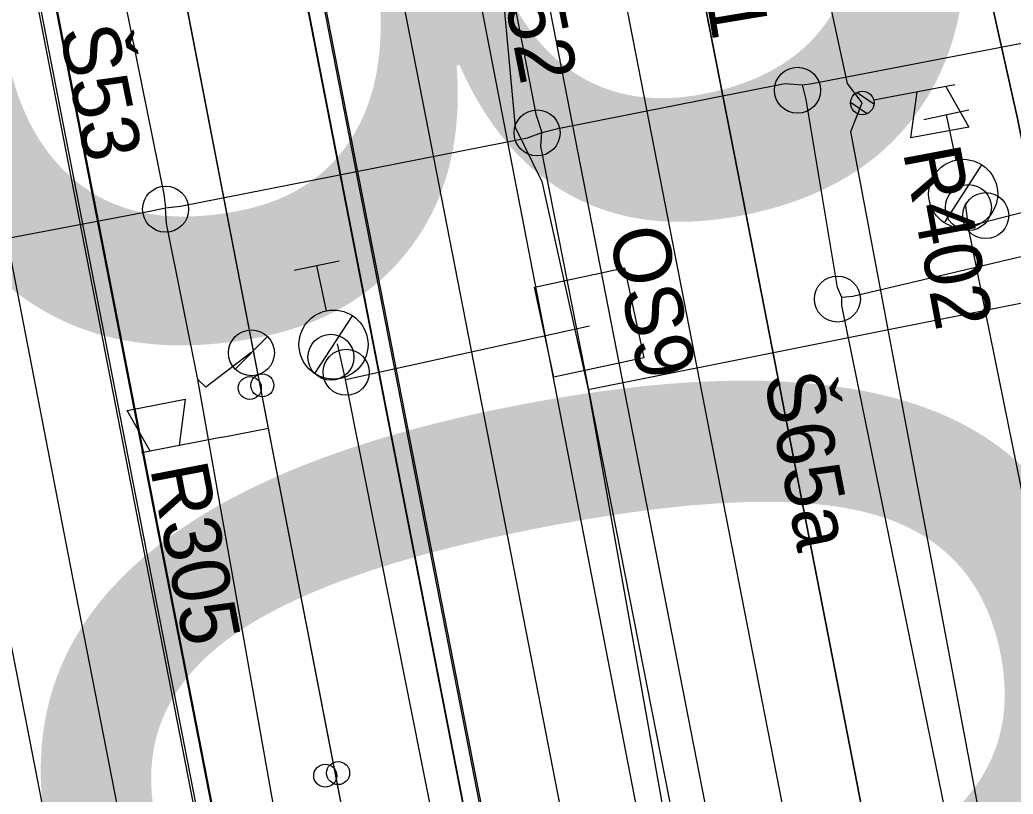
# Model space of a CAD drawing. Extents: x -545736 to -544888, y -1122892 to -1119128.
# Drawn here: x -545208.65 to -545187.07, y -1121746.9 to -1121730.07 of the extents above; entities that cross this region are included whole.
import ezdxf

# ---------------------------------------------------------------- set-up
doc = ezdxf.new("R2010")
doc.units = 0
for name, color, linetype in [('osvětlené plochy-hodnota-obrys', 7, 'Continuous'), ('Podbarveni_Nastupiste', 7, 'Continuous'), ('Podbarveni_Zastreseni_Pozemni', 7, 'Continuous'), ('Vrstva 1 - Koleje', 7, 'Continuous'), ('Vrstva 14_zastreseni a nastupiste', 7, 'Continuous'), ('Vrstva 16_plochy', 7, 'Continuous'), ('Vrstva 26', 7, 'Continuous'), ('Vrstva 29 - sdelzar', 7, 'Continuous'), ('Vrstva 31', 7, 'Continuous'), ('Vrstva 33 - prvky sdelzar', 7, 'Continuous'), ('Vrstva 4 - Teren - stezky - prechody - plochy', 7, 'Continuous'), ('Vrstva 41', 7, 'Continuous'), ('Vrstva 42', 7, 'Continuous'), ('Vrstva 43', 7, 'Continuous'), ('Vrstva 44', 7, 'Continuous')]:
    doc.layers.add(name, color=color, linetype=linetype)

msp = doc.modelspace()

# ---------------------------------------------------------------- linework, layer by layer
at = {"layer": 'Podbarveni_Nastupiste'}
for p, q in [((-545186.979, -1121732.216), (-545189.161, -1121722.457)), ((-545191.158, -1121743.114), (-545189.242, -1121752.936))]:
    msp.add_line(p, q, dxfattribs=at)
for points in [[(-545217.368, -1121682.822), (-545215.446, -1121692.657), (-545213.545, -1121702.425), (-545211.641, -1121712.196), (-545209.721, -1121722.039), (-545207.816, -1121731.8), (-545205.906, -1121741.605), (-545203.994, -1121751.399), (-545202.093, -1121761.155), (-545200.179, -1121770.948), (-545198.277, -1121780.734), (-545196.359, -1121790.595), (-545195.979, -1121792.554), (-545194.455, -1121800.349), (-545192.535, -1121810.197), (-545190.626, -1121819.979), (-545188.728, -1121829.75), (-545186.804, -1121839.582), (-545184.9, -1121849.369), (-545182.993, -1121859.16)], [(-545176.664, -1121859.989), (-545178.574, -1121850.184), (-545180.481, -1121840.388), (-545182.39, -1121830.601), (-545184.299, -1121820.832), (-545186.202, -1121811.019), (-545188.114, -1121801.21), (-545190.028, -1121791.416), (-545191.936, -1121781.597), (-545194.23, -1121769.859), (-545195.758, -1121762.016), (-545197.67, -1121752.211), (-545199.585, -1121742.389), (-545201.492, -1121732.62), (-545203.329, -1121723.177), (-545205.298, -1121713.047), (-545207.216, -1121703.229), (-545209.127, -1121693.444), (-545211.033, -1121683.652)], [(-545196.89, -1121713.766), (-545194.982, -1121723.565), (-545193.062, -1121733.349), (-545191.158, -1121743.114)]]:
    msp.add_lwpolyline(points, dxfattribs=at)
at = {"layer": 'Podbarveni_Zastreseni_Pozemni'}
msp.add_line((-545211.47, -1121711.286), (-545201.855, -1121760.601), dxfattribs=at)
msp.add_lwpolyline([(-545158.353, -1121955.704), (-545167.91, -1121906.688), (-545177.482, -1121857.6), (-545187.03, -1121808.63), (-545196.619, -1121759.457), (-545206.211, -1121710.262)], dxfattribs=at)
at = {"layer": 'Vrstva 1 - Koleje'}
for points in [[(-545219.01, -1121683.169), (-545217.101, -1121692.961), (-545215.17, -1121702.86), (-545213.27, -1121712.617), (-545211.361, -1121722.411), (-545209.465, -1121732.134), (-545207.557, -1121741.929), (-545205.641, -1121751.761), (-545203.736, -1121761.535), (-545201.841, -1121771.262), (-545199.933, -1121781.054), (-545197.636, -1121792.838), (-545196.098, -1121800.727), (-545194.176, -1121810.583), (-545192.282, -1121820.3), (-545190.374, -1121830.083), (-545188.448, -1121839.971), (-545186.548, -1121849.715), (-545184.635, -1121859.52)], [(-545209.393, -1121683.199), (-545207.488, -1121692.987), (-545205.563, -1121702.847), (-545203.658, -1121712.62), (-545201.742, -1121722.443), (-545199.842, -1121732.176), (-545197.931, -1121741.977), (-545196.019, -1121751.798), (-545194.112, -1121761.581), (-545192.212, -1121771.322), (-545190.282, -1121781.238), (-545188.375, -1121791.011), (-545186.47, -1121800.793), (-545184.553, -1121810.635), (-545182.663, -1121820.345), (-545180.739, -1121830.214), (-545178.835, -1121839.985), (-545176.93, -1121849.755), (-545175.02, -1121859.552)], [(-545204.598, -1121683.045), (-545202.446, -1121694.084), (-545200.893, -1121702.036), (-545198.518, -1121714.179), (-545196.602, -1121723.995), (-545194.695, -1121733.769), (-545192.79, -1121743.532), (-545190.869, -1121753.385), (-545188.974, -1121763.101), (-545187.053, -1121772.965), (-545185.151, -1121782.729), (-545183.231, -1121792.594), (-545181.323, -1121802.379), (-545179.426, -1121812.108), (-545177.532, -1121821.821), (-545175.608, -1121831.705), (-545173.691, -1121841.53), (-545171.796, -1121851.251), (-545169.872, -1121861.126)]]:
    msp.add_lwpolyline(points, dxfattribs=at)
at = {"layer": 'Vrstva 14_zastreseni a nastupiste'}
for points in [[(-545217.368, -1121682.822), (-545215.446, -1121692.657), (-545213.545, -1121702.425), (-545211.641, -1121712.196), (-545209.721, -1121722.039), (-545207.816, -1121731.8), (-545205.906, -1121741.605), (-545203.994, -1121751.399), (-545202.093, -1121761.155), (-545200.179, -1121770.948), (-545198.277, -1121780.734), (-545196.359, -1121790.595), (-545195.979, -1121792.554), (-545194.455, -1121800.349), (-545192.535, -1121810.197), (-545190.626, -1121819.979), (-545188.728, -1121829.75), (-545186.804, -1121839.582), (-545184.9, -1121849.369), (-545182.993, -1121859.16)], [(-545217.421, -1121682.837), (-545215.499, -1121692.672), (-545213.598, -1121702.44), (-545211.694, -1121712.211), (-545209.774, -1121722.054), (-545207.869, -1121731.815), (-545205.959, -1121741.62), (-545204.047, -1121751.414), (-545202.146, -1121761.17), (-545200.232, -1121770.963), (-545198.33, -1121780.749), (-545196.412, -1121790.61), (-545196.032, -1121792.569), (-545194.508, -1121800.364), (-545192.588, -1121810.212), (-545190.679, -1121819.994), (-545188.781, -1121829.765), (-545186.857, -1121839.597), (-545184.953, -1121849.384), (-545183.046, -1121859.175)], [(-545176.664, -1121859.989), (-545178.574, -1121850.184), (-545180.481, -1121840.388), (-545182.39, -1121830.601), (-545184.299, -1121820.832), (-545186.202, -1121811.019), (-545188.114, -1121801.21), (-545190.028, -1121791.416), (-545191.936, -1121781.597), (-545194.23, -1121769.859), (-545195.758, -1121762.016), (-545197.67, -1121752.211), (-545199.585, -1121742.389), (-545201.492, -1121732.62), (-545203.329, -1121723.177), (-545205.298, -1121713.047), (-545207.216, -1121703.229), (-545209.127, -1121693.444), (-545211.033, -1121683.652)], [(-545176.62, -1121860.033), (-545178.53, -1121850.228), (-545180.437, -1121840.432), (-545182.346, -1121830.645), (-545184.255, -1121820.876), (-545186.158, -1121811.063), (-545188.07, -1121801.254), (-545189.984, -1121791.46), (-545191.892, -1121781.641), (-545194.186, -1121769.903), (-545195.714, -1121762.06), (-545197.626, -1121752.255), (-545199.541, -1121742.433), (-545201.448, -1121732.664), (-545203.285, -1121723.221), (-545205.254, -1121713.091), (-545207.172, -1121703.273), (-545209.083, -1121693.488), (-545210.989, -1121683.696)], [(-545189.242, -1121752.936), (-545191.158, -1121743.114), (-545193.062, -1121733.349), (-545194.982, -1121723.565), (-545196.89, -1121713.766), (-545198.798, -1121703.988), (-545200.703, -1121694.182), (-545196.861, -1121693.551), (-545196.294, -1121695.448), (-545194.179, -1121702.847), (-545191.523, -1121712.775), (-545189.161, -1121722.457), (-545186.979, -1121732.216), (-545185.006, -1121741.979), (-545183.088, -1121751.748)], [(-545189.242, -1121752.936), (-545191.158, -1121743.114), (-545193.062, -1121733.349), (-545194.982, -1121723.565), (-545196.89, -1121713.766), (-545198.798, -1121703.988), (-545200.703, -1121694.182), (-545196.861, -1121693.551), (-545196.294, -1121695.448), (-545194.179, -1121702.847), (-545191.523, -1121712.775), (-545189.161, -1121722.457), (-545186.979, -1121732.216), (-545185.006, -1121741.979), (-545183.088, -1121751.748)], [(-545206.211, -1121710.262), (-545196.619, -1121759.457), (-545187.03, -1121808.63), (-545177.482, -1121857.6), (-545167.91, -1121906.688), (-545158.353, -1121955.704)], [(-545158.353, -1121955.704), (-545167.959, -1121906.425), (-545177.532, -1121857.312), (-545187.064, -1121808.415), (-545196.682, -1121759.07), (-545206.197, -1121710.259)], [(-545211.47, -1121711.284), (-545201.855, -1121760.601), (-545192.303, -1121809.6), (-545182.738, -1121858.66), (-545173.147, -1121907.858), (-545163.62, -1121956.724), (-545163.626, -1121956.727), (-545173.205, -1121907.598), (-545182.779, -1121858.496), (-545192.361, -1121809.351), (-545201.935, -1121760.249), (-545211.481, -1121711.288)]]:
    msp.add_lwpolyline(points, dxfattribs=at)
for centre in [(-545203.656, -1121738.074), (-545203.384, -1121738.016), (-545202.017, -1121746.5), (-545201.737, -1121746.443)]:
    msp.add_circle(centre, 0.25, dxfattribs=at)
at = {"layer": 'Vrstva 16_plochy'}
for points in [[(-545217.368, -1121682.822), (-545215.446, -1121692.657), (-545213.545, -1121702.425), (-545211.641, -1121712.196), (-545209.721, -1121722.039), (-545207.816, -1121731.8), (-545205.906, -1121741.605), (-545203.994, -1121751.399), (-545202.093, -1121761.155), (-545200.179, -1121770.948), (-545198.277, -1121780.734), (-545196.359, -1121790.595), (-545195.979, -1121792.554), (-545194.455, -1121800.349), (-545192.535, -1121810.197), (-545190.626, -1121819.979), (-545188.728, -1121829.75), (-545186.804, -1121839.582), (-545184.9, -1121849.369), (-545182.993, -1121859.16)], [(-545176.664, -1121859.989), (-545178.574, -1121850.184), (-545180.481, -1121840.388), (-545182.39, -1121830.601), (-545184.299, -1121820.832), (-545186.202, -1121811.019), (-545188.114, -1121801.21), (-545190.028, -1121791.416), (-545191.936, -1121781.597), (-545194.23, -1121769.859), (-545195.758, -1121762.016), (-545197.67, -1121752.211), (-545199.585, -1121742.389), (-545201.492, -1121732.62), (-545203.329, -1121723.177), (-545205.298, -1121713.047), (-545207.216, -1121703.229), (-545209.127, -1121693.444), (-545211.033, -1121683.652)], [(-545189.242, -1121752.936), (-545191.158, -1121743.114), (-545193.062, -1121733.349), (-545194.982, -1121723.565), (-545196.89, -1121713.766), (-545198.798, -1121703.988), (-545200.703, -1121694.182), (-545196.861, -1121693.551), (-545196.294, -1121695.448), (-545194.179, -1121702.847), (-545191.523, -1121712.775), (-545189.161, -1121722.457), (-545186.979, -1121732.216), (-545185.006, -1121741.979), (-545183.088, -1121751.748)]]:
    msp.add_lwpolyline(points, dxfattribs=at)
at = {"layer": 'Vrstva 26'}
for points in [[(-545203.192, -1121702.53), (-545203.229, -1121702.296), (-545203.64, -1121702.489), (-545202.416, -1121708.322), (-545201.721, -1121712.334), (-545201.289, -1121713.182), (-545198.256, -1121728.49), (-545197.89, -1121732.404), (-545197.312, -1121733.586), (-545196.305, -1121738.106), (-545182.383, -1121735.328), (-545181.811, -1121735.952)], [(-545196.305, -1121738.106), (-545192.594, -1121758.954), (-545192.215, -1121759.042), (-545192.111, -1121759.52)]]:
    msp.add_lwpolyline(points, dxfattribs=at)
at = {"layer": 'Vrstva 29 - sdelzar'}
msp.add_line((-545204.25, -1121739.14), (-545203.25, -1121738.95), dxfattribs=at)
for points in [[(-545161.23, -1121954.22), (-545161.32, -1121954.32), (-545161.96, -1121950.99), (-545166.14, -1121929.44), (-545169.48, -1121912.2), (-545172.98, -1121894.15), (-545175.25, -1121882.41), (-545176.61, -1121875.48), (-545179.9, -1121858.78), (-545183.24, -1121841.76), (-545186.55, -1121824.95), (-545189.52, -1121809.83), (-545189.53, -1121809.79), (-545193.1, -1121791.33), (-545195.35, -1121779.72), (-545196.68, -1121772.84), (-545200.02, -1121755.61), (-545203.25, -1121738.95), (-545206.49, -1121722.18), (-545208.31, -1121712.8), (-545208.32, -1121712.72)], [(-545196.88, -1121771.78), (-545196.89, -1121771.78), (-545206.68, -1121721.22)]]:
    msp.add_lwpolyline(points, dxfattribs=at)
at = {"layer": 'Vrstva 31'}
msp.add_lwpolyline([(-545182.27, -1121771.39), (-545183.53, -1121770.06), (-545186.87, -1121752.3), (-545190.6, -1121732.5), (-545190.35, -1121731.88), (-545190.67, -1121731.46), (-545194.12, -1121715.58), (-545193.82, -1121715)], dxfattribs=at)
at = {"layer": 'Vrstva 33 - prvky sdelzar'}
for p, q in [((-545188.343, -1121731.485), (-545190.101, -1121731.818)), ((-545188.532, -1121731.521), (-545188.039, -1121732.405)), ((-545190.465, -1121731.652), (-545190.097, -1121731.903)), ((-545189.297, -1121732.642), (-545189.161, -1121731.639)), ((-545190.605, -1121731.866), (-545190.244, -1121732.112)), ((-545188.039, -1121732.405), (-545189.297, -1121732.642)), ((-545204.25, -1121739.14), (-545206.009, -1121739.481))]:
    msp.add_line(p, q, dxfattribs=at)
msp.add_lwpolyline([(-545205.821, -1121739.444), (-545206.317, -1121738.562), (-545205.061, -1121738.319), (-545205.192, -1121739.322)], dxfattribs=at)
msp.add_circle((-545190.35, -1121731.88), 0.256, dxfattribs=at)
at = {"layer": 'Vrstva 4 - Teren - stezky - prechody - plochy'}
for points in [[(-545157.45, -1122022.175), (-545154.783, -1122021.634), (-545154.868, -1122020.873), (-545158.409, -1122002.766), (-545161.985, -1121984.181), (-545167.947, -1121953.502), (-545173.012, -1121927.482), (-545183.259, -1121874.859), (-545192.216, -1121829.241), (-545202.384, -1121776.657), (-545211.092, -1121732.141), (-545220.696, -1121682.724), (-545230.205, -1121633.983), (-545237.607, -1121595.717), (-545239.248, -1121596.014)], [(-545217.421, -1121682.837), (-545215.499, -1121692.672), (-545213.598, -1121702.44), (-545211.694, -1121712.211), (-545209.774, -1121722.054), (-545207.869, -1121731.815), (-545205.959, -1121741.62), (-545204.047, -1121751.414), (-545202.146, -1121761.17), (-545200.232, -1121770.963), (-545198.33, -1121780.749), (-545196.412, -1121790.61), (-545196.032, -1121792.569), (-545194.508, -1121800.364), (-545192.588, -1121810.212), (-545190.679, -1121819.994), (-545188.781, -1121829.765), (-545186.857, -1121839.597), (-545184.953, -1121849.384), (-545183.046, -1121859.175)], [(-545176.62, -1121860.033), (-545178.53, -1121850.228), (-545180.437, -1121840.432), (-545182.346, -1121830.645), (-545184.255, -1121820.876), (-545186.158, -1121811.063), (-545188.07, -1121801.254), (-545189.984, -1121791.46), (-545191.892, -1121781.641), (-545194.186, -1121769.903), (-545195.714, -1121762.06), (-545197.626, -1121752.255), (-545199.541, -1121742.433), (-545201.448, -1121732.664), (-545203.285, -1121723.221), (-545205.254, -1121713.091), (-545207.172, -1121703.273), (-545209.083, -1121693.488), (-545210.989, -1121683.696)], [(-545183.088, -1121751.748), (-545185.006, -1121741.979), (-545186.979, -1121732.216), (-545189.161, -1121722.457), (-545191.523, -1121712.775), (-545194.179, -1121702.847), (-545196.294, -1121695.448), (-545196.861, -1121693.551), (-545196.981, -1121693.185), (-545198.002, -1121693.324), (-545198.246, -1121691.849), (-545199.971, -1121692.109), (-545199.786, -1121693.603), (-545200.766, -1121693.77), (-545200.703, -1121694.182), (-545198.798, -1121703.988), (-545196.89, -1121713.766), (-545194.982, -1121723.565), (-545193.062, -1121733.349), (-545191.158, -1121743.114), (-545189.242, -1121752.936)], [(-545146.11, -1122004.734), (-545145.37, -1122004.712), (-545146.573, -1121994.03), (-545148.01, -1121983.54), (-545148.508, -1121980.262), (-545148.842, -1121978.248), (-545150.866, -1121967.009), (-545156.33, -1121939.097), (-545168.64, -1121875.718), (-545175.381, -1121841.399), (-545180.031, -1121817.339), (-545184.955, -1121792.055), (-545193.253, -1121749.702), (-545199.085, -1121719.832), (-545202.547, -1121701.925)], [(-545146.11, -1122004.734), (-545147.669, -1121994.146), (-545149.368, -1121983.787), (-545152.408, -1121967.248), (-545157.762, -1121939.32), (-545170.037, -1121876.045), (-545176.72, -1121842.206), (-545181.396, -1121818.39), (-545186.868, -1121790.341), (-545194.851, -1121749.267), (-545200.506, -1121720.067), (-545204.102, -1121702.263)]]:
    msp.add_lwpolyline(points, dxfattribs=at)
at = {"layer": 'Vrstva 41'}
for p, q in [((-545189.014, -1121732.239), (-545188.036, -1121732.031)), ((-545188.525, -1121732.135), (-545188.315, -1121733.121)), ((-545188.568, -1121734.486), (-545187.75, -1121733.227)), ((-545202.693, -1121735.516), (-545201.715, -1121735.308)), ((-545202.204, -1121735.412), (-545201.994, -1121736.398)), ((-545202.247, -1121737.763), (-545201.429, -1121736.504))]:
    msp.add_line(p, q, dxfattribs=at)
msp.add_lwpolyline([(-545197.47, -1121735.88), (-545195.514, -1121735.464), (-545195.098, -1121737.42), (-545197.054, -1121737.836), (-545197.47, -1121735.88)], dxfattribs=at)
for centre, radius in [((-545188.159, -1121733.855), 0.75), ((-545188.045, -1121734.154), 0.5), ((-545187.668, -1121734.329), 0.5), ((-545201.838, -1121737.132), 0.75), ((-545201.895, -1121737.406), 0.5), ((-545201.563, -1121737.734), 0.5)]:
    msp.add_circle(centre, radius, dxfattribs=at)
at = {"layer": 'Vrstva 42'}
for p, q in [((-545188.118, -1121734.063), (-545188.047, -1121734.56)), ((-545201.581, -1121737.891), (-545196.274, -1121736.727))]:
    msp.add_line(p, q, dxfattribs=at)
for points in [[(-545160.224, -1121876.513), (-545160.255, -1121876.188), (-545160.348, -1121875.789), (-545160.501, -1121874.82), (-545160.384, -1121874.243), (-545166.916, -1121840.055), (-545173.431, -1121807.371), (-545175.563, -1121795.526), (-545175.892, -1121794.898), (-545176.102, -1121793.991), (-545177.61, -1121786.569), (-545177.678, -1121786.013), (-545177.67, -1121785.703), (-545180.091, -1121773.762), (-545188.047, -1121734.56), (-545182.725, -1121733.19)], [(-545187.672, -1121807.861), (-545188.279, -1121805.317), (-545190.092, -1121796.779), (-545192.19, -1121786.382), (-545191.911, -1121784.451), (-545193.213, -1121778.689), (-545193.775, -1121776.175), (-545195.394, -1121768.95), (-545201.581, -1121737.891), (-545201.754, -1121737.117)]]:
    msp.add_lwpolyline(points, dxfattribs=at)
at = {"layer": 'Vrstva 43'}
msp.add_line((-545203.974, -1121737.662), (-545203.269, -1121736.958), dxfattribs=at)
for centre, radius in [((-545191.758, -1121731.604), 0.5), ((-545197.415, -1121732.531), 0.5), ((-545205.486, -1121734.189), 0.5), ((-545190.892, -1121736.141), 0.5), ((-545203.621, -1121737.311), 0.498)]:
    msp.add_circle(centre, radius, dxfattribs=at)
at = {"layer": 'Vrstva 44'}
for points in [[(-545202.821, -1121704.433), (-545197.443, -1121732.122), (-545197.31, -1121732.52)], [(-545206.936, -1121720.459), (-545206.923, -1121720.439), (-545207.184, -1121720.545), (-545207.676, -1121720.713), (-545208.051, -1121721.031), (-545208.104, -1121721.361), (-545207.986, -1121721.605), (-545207.955, -1121721.831), (-545205.523, -1121733.859), (-545205.485, -1121734.161)], [(-545224.834, -1121737.894), (-545219.666, -1121736.926), (-545219.42, -1121736.864), (-545219.087, -1121736.783), (-545211.615, -1121735.325), (-545211.203, -1121735.259), (-545210.868, -1121735.189), (-545205.826, -1121734.232), (-545205.485, -1121734.161), (-545205.165, -1121734.121), (-545197.626, -1121732.637), (-545197.31, -1121732.52), (-545196.967, -1121732.433), (-545192.034, -1121731.46), (-545191.646, -1121731.486), (-545191.438, -1121731.458), (-545183.616, -1121729.949), (-545183.103, -1121729.934), (-545182.706, -1121729.81), (-545170.882, -1121727.619), (-545170.129, -1121727.27)], [(-545179.207, -1121787.923), (-545179.228, -1121787.91), (-545180.863, -1121788.15), (-545183.15, -1121777.88), (-545183.311, -1121775.897), (-545183.44, -1121775.476), (-545183.443, -1121775.191), (-545185.112, -1121766.996), (-545185.912, -1121760.262), (-545186.044, -1121759.927), (-545185.994, -1121759.752), (-545190.795, -1121736.279), (-545190.792, -1121736.111), (-545190.892, -1121735.893), (-545191.571, -1121731.806), (-545191.646, -1121731.486)], [(-545192.417, -1121757.784), (-545197.334, -1121732.822), (-545197.31, -1121732.52)], [(-545193.263, -1121790.651), (-545193.435, -1121790.614), (-545194.668, -1121790.77), (-545194.89, -1121790.156), (-545196.925, -1121779.971), (-545196.801, -1121779.276), (-545196.677, -1121779.094), (-545196.68, -1121778.86), (-545198.613, -1121769.642), (-545202.109, -1121752.968), (-545204.786, -1121737.89), (-545205.468, -1121734.502), (-545205.485, -1121734.161)], [(-545178.279, -1121755.469), (-545182.408, -1121734.418), (-545182.422, -1121734.185), (-545182.877, -1121734.274), (-545190.557, -1121736.084), (-545190.792, -1121736.111)], [(-545203.622, -1121737.31), (-545203.634, -1121737.31), (-545204.614, -1121738.059), (-545204.786, -1121737.89)]]:
    msp.add_lwpolyline(points, dxfattribs=at)

# ---------------------------------------------------------------- texts
at = {"layer": 'osvětlené plochy-hodnota-obrys'}
msp.add_text('30', height=22.7812, rotation=281.0956, dxfattribs=at).set_placement((-545212.618, -1121722.87))
at = {"layer": 'Vrstva 33 - prvky sdelzar'}
for s, rotation, p in [('R402', 280.6686, (-545189.47, -1121732.94)), ('R305', 280.9585, (-545205.826, -1121739.819))]:
    msp.add_text(s, height=1.25, rotation=rotation, dxfattribs=at).set_placement(p)
at = {"layer": 'Vrstva 41'}
msp.add_text('OS9', height=1.25, rotation=282, dxfattribs=at).set_placement((-545195.866, -1121734.69))
at = {"layer": 'Vrstva 43'}
for s, rotation, p in [('Š51', 279.4328, (-545194.076, -1121727.613)), ('Š52', 280.9916, (-545198.322, -1121728.601)), ('Š53', 281.3815, (-545207.795, -1121730.304)), ('Š65a', 281.0281, (-545192.494, -1121737.838))]:
    msp.add_text(s, height=1.25, rotation=rotation, dxfattribs=at).set_placement(p)

doc.saveas('drawing.dxf')
